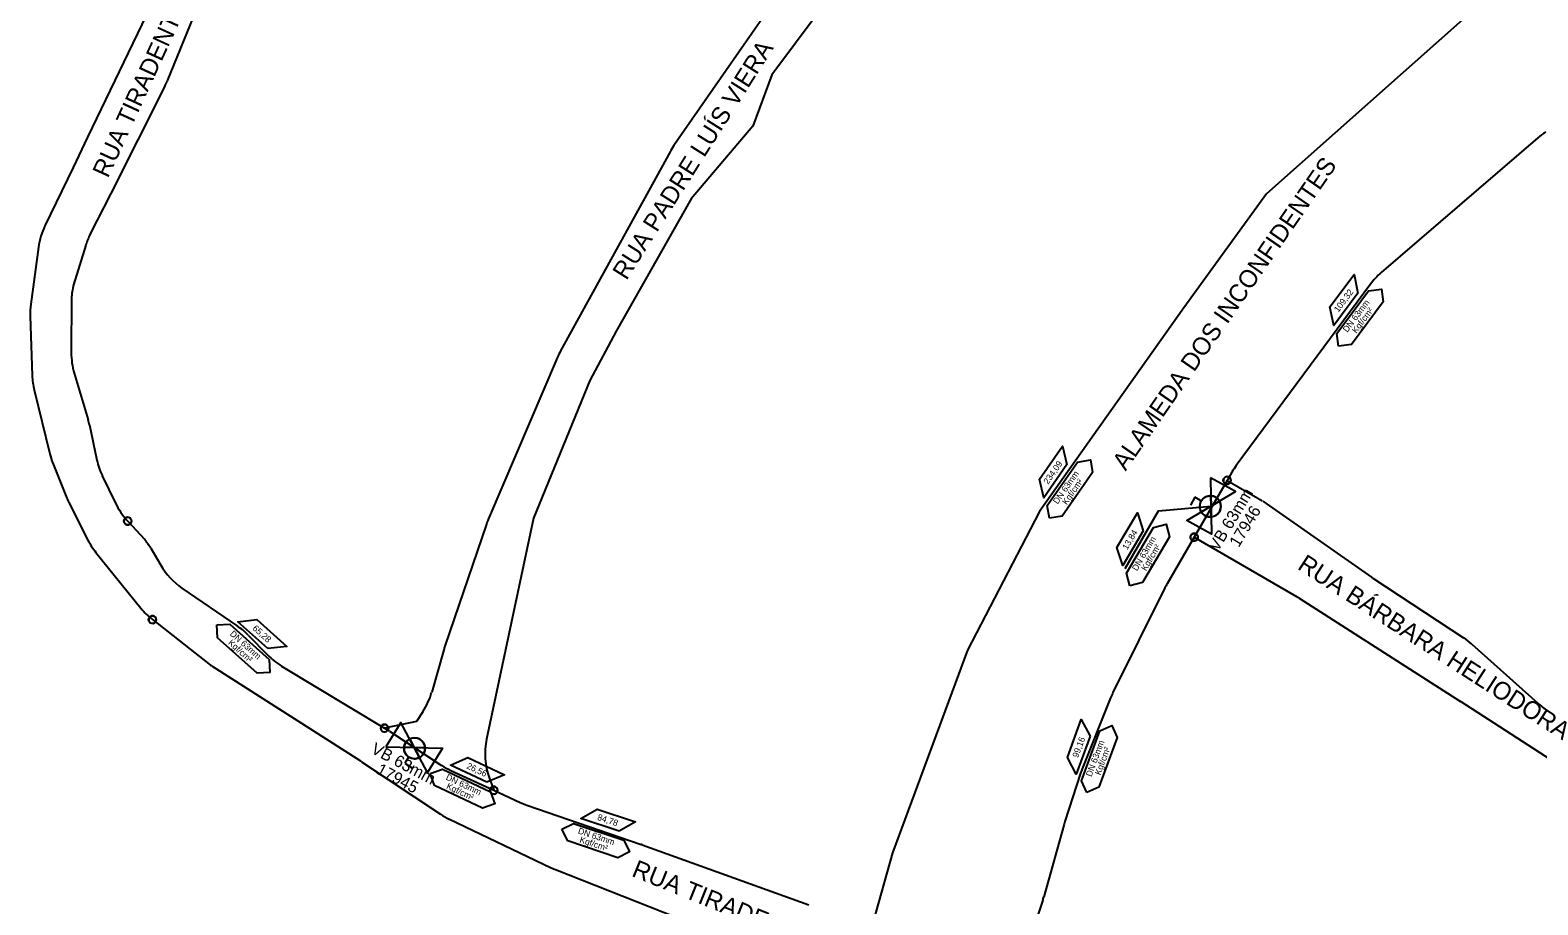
# Model space of a CAD drawing. Extents: x 325899 to 364828, y 7568995 to 7592502.
# Drawn here: x 363055 to 363637, y 7573526 to 7573864 of the extents above; entities that cross this region are included whole.
import ezdxf

# ---------------------------------------------------------------- set-up
doc = ezdxf.new("R2010")
doc.units = 0
for name, color, linetype in [('LEGENDA', 7, 'Continuous'), ('SIMBOLO', 7, 'Continuous'), ('TEXTO', 7, 'Continuous'), ('TUBO_PEAD_GN_63', 7, 'Continuous'), ('VALVULA_PEAD_63', 7, 'Continuous')]:
    doc.layers.add(name, color=color, linetype=linetype)

# ---------------------------------------------------------------- blocks, each defined once
blk = doc.blocks.new('A$Cbdfb3453_1')
blk.add_lwpolyline([(0.609, 1.387), (-0.609, -1.387), (-1.507, -0.153), (1.507, 0.153)], close=True)
for points in [[(-0.602, -0.061), (0, 0), (0.22, 0.5)], [(0.519, 0.053), (0, 0), (-0.233, -0.53)], [(0.22, 0.5), (0, 0), (0.519, 0.053)], [(-0.233, -0.53), (0, 0), (-0.602, -0.061)]]:
    blk.add_lwpolyline(points)
blk.add_circle((-0.042, 0.001), 0.564)
for start, end in [(62.35405, 186.30109), (250.23755, 5.26822), (5.26822, 62.35405), (186.30109, 250.23755)]:
    blk.add_arc((-0.042, 0.001), 0.564, start, end)
at = {"layer": 'TEXTO'}
for p, q in [((-0.585, 0.789), (-0.977, 0.504)), ((-0.386, 0.515), (-0.585, 0.789))]:
    blk.add_line(p, q, dxfattribs=at)
blk.add_lwpolyline([(0.609, 1.387), (-0.609, -1.387), (-1.507, -0.153), (1.507, 0.153)], close=True, dxfattribs=at)
blk = doc.blocks.new('INTERLIGACAO_1')
at = {"layer": 'SIMBOLO'}
blk.add_circle((0, 0), 0.389, dxfattribs=at)
for start, end in [(0, 180), (180, 0)]:
    blk.add_arc((0, 0), 0.389, start, end, dxfattribs=at)
blk = doc.blocks.new('INTERLIGACAO_6')
at = {"layer": 'SIMBOLO'}
blk.add_circle((0, 0), 0.389, dxfattribs=at)
for start, end in [(0, 180), (180, 0)]:
    blk.add_arc((0, 0), 0.389, start, end, dxfattribs=at)
blk = doc.blocks.new('INTERLIGACAO_7')
at = {"layer": 'SIMBOLO'}
blk.add_circle((0, 0), 0.389, dxfattribs=at)
for start, end in [(0, 180), (180, 0)]:
    blk.add_arc((0, 0), 0.389, start, end, dxfattribs=at)

msp = doc.modelspace()

# ---------------------------------------------------------------- linework, layer by layer
at = {"layer": 'LEGENDA'}
msp.add_lwpolyline([(363477.38, 7573656.15), (363490.18, 7573678.41), (363510.49, 7573680.25)], dxfattribs=at)
at = {"layer": 'SIMBOLO'}
for points in [[(363567.13, 7573762.33), (363557.81, 7573749.87), (363556.34, 7573757.03), (363565.67, 7573769.5)], [(363454.88, 7573696.22), (363445.95, 7573683.47), (363444.26, 7573690.58), (363453.19, 7573703.34)], [(363484.3, 7573670.67), (363476.39, 7573657.26), (363474.15, 7573664.22), (363482.06, 7573677.63)], [(363146.61, 7573625.27), (363135, 7573635.64), (363142.26, 7573636.48), (363153.88, 7573626.12)], [(363463.89, 7573591.49), (363458.51, 7573576.88), (363455.06, 7573583.33), (363460.44, 7573597.94)], [(363231.08, 7573573.72), (363217, 7573580.36), (363223.73, 7573583.23), (363237.81, 7573576.6)], [(363282.12, 7573554.8), (363267.35, 7573559.71), (363273.69, 7573563.37), (363288.46, 7573558.45)]]:
    msp.add_lwpolyline(points, close=True, dxfattribs=at)
for points in [[(363559.72, 7573741.87), (363559.01, 7573746.83), (363571.27, 7573763.2), (363576.23, 7573763.91), (363576.94, 7573758.95), (363564.68, 7573742.58), (363559.72, 7573741.87)], [(363448.1, 7573675.53), (363447.24, 7573680.47), (363458.99, 7573697.21), (363463.92, 7573698.08), (363464.79, 7573693.14), (363453.04, 7573676.4), (363448.1, 7573675.53)], [(363479.16, 7573649.52), (363477.91, 7573654.37), (363488.32, 7573671.98), (363493.17, 7573673.23), (363494.42, 7573668.37), (363484.01, 7573650.77), (363479.16, 7573649.52)], [(363126.86, 7573634.43), (363131.87, 7573634.71), (363147.11, 7573621.08), (363147.39, 7573616.08), (363142.39, 7573615.8), (363127.14, 7573629.43), (363126.86, 7573634.43)], [(363462.62, 7573569.76), (363460.52, 7573574.31), (363467.61, 7573593.5), (363472.16, 7573595.59), (363474.25, 7573591.04), (363467.17, 7573571.86), (363462.62, 7573569.76)], [(363209.22, 7573577.13), (363213.94, 7573578.82), (363232.43, 7573570.09), (363234.13, 7573565.37), (363229.41, 7573563.68), (363210.91, 7573572.41), (363209.22, 7573577.13)], [(363260.01, 7573555.59), (363264.5, 7573557.83), (363283.9, 7573551.35), (363286.14, 7573546.87), (363281.65, 7573544.63), (363262.25, 7573551.11), (363260.01, 7573555.59)]]:
    msp.add_lwpolyline(points, dxfattribs=at)
at = {"layer": 'TUBO_PEAD_GN_63'}
for p, q in [((363104.56, 7573879.9), (363077.01, 7573822.48)), ((363119.13, 7573872.31), (363107.77, 7573844.28)), ((363343.85, 7573877.64), (363303.25, 7573819.25)), ((363106.84, 7573842.22), (363085.95, 7573800.82)), ((363636.53, 7573822.22), (363576.16, 7573770.27)), ((363301.74, 7573816.82), (363259.49, 7573740.08)), ((363071.4, 7573810.81), (363060.56, 7573788.32)), ((363085.95, 7573800.82), (363078.05, 7573785.18)), ((363058.09, 7573780.1), (363055.1, 7573758.09)), ((363076.31, 7573780.84), (363071.62, 7573765.51)), ((363572.01, 7573765.81), (363520.23, 7573695.88)), ((363070.82, 7573760.25), (363070.72, 7573739.43)), ((363054.87, 7573753.48), (363055.63, 7573730.61)), ((363258.3, 7573737.62), (363231.62, 7573675.12)), ((363071.85, 7573731.47), (363077.19, 7573713.54)), ((363056.4, 7573725.03), (363062.4, 7573700.42)), ((363077.71, 7573711.51), (363080.62, 7573698)), ((363063.59, 7573696.73), (363068.74, 7573683.87)), ((363082.7, 7573691.92), (363087.76, 7573681.38)), ((363518.54, 7573693.33), (363516.69, 7573690.14)), ((363516.69, 7573690.14), (363503.98, 7573668.24)), ((363516.69, 7573690.14), (363528.51, 7573683.28)), ((363069.76, 7573681.61), (363077.14, 7573667.14)), ((363530.41, 7573682.07), (363572.39, 7573652.88)), ((363092.5, 7573674.46), (363098.96, 7573667.49)), ((363230.89, 7573673.2), (363214.86, 7573626.17)), ((363101.39, 7573663.98), (363105.23, 7573657.42)), ((363503.98, 7573668.24), (363493.55, 7573650.26)), ((363503.98, 7573668.24), (363543.49, 7573645.31)), ((363080.21, 7573662.39), (363097.55, 7573640.86)), ((363572.96, 7573652.49), (363607.92, 7573629.46)), ((363113.41, 7573648.63), (363134.83, 7573633.96)), ((363492.71, 7573648.69), (363472.64, 7573608.28)), ((363544.5, 7573644.7), (363606.72, 7573604.9)), ((363102.03, 7573636.45), (363124.45, 7573618.94)), ((363138.97, 7573630.48), (363146.39, 7573622.86)), ((363214.44, 7573624.83), (363209.78, 7573608.44)), ((363611.15, 7573626.98), (363636.58, 7573604.17)), ((363125.03, 7573618.5), (363182.3, 7573581.92)), ((363151.87, 7573618.52), (363191.6, 7573594.57)), ((363471.75, 7573606.29), (363460.79, 7573578.93)), ((363606.82, 7573604.83), (363662.76, 7573568.7)), ((363191.6, 7573594.57), (363192.63, 7573593.95)), ((363193.47, 7573593.42), (363213.63, 7573580.24)), ((363182.75, 7573581.63), (363213.18, 7573561.39)), ((363217.14, 7573578.3), (363233.73, 7573570.63)), ((363460.16, 7573577.19), (363454.12, 7573558.58)), ((363232.05, 7573575.21), (363233.73, 7573570.63)), ((363233.73, 7573570.63), (363243.87, 7573565.95)), ((363246.47, 7573564.91), (363290.58, 7573549.76)), ((363216.59, 7573559.46), (363255.89, 7573540.76)), ((363453.79, 7573557.52), (363445.95, 7573529.51)), ((363290.97, 7573549.62), (363355.27, 7573526.44)), ((363257.6, 7573540.02), (363304.08, 7573521.66)), ((363445.56, 7573528.23), (363436.37, 7573500.67))]:
    msp.add_line(p, q, dxfattribs=at)
for points in [[(363489.28, 7573994.6), (363453.19, 7573964.19), (363433.25, 7573953.78), (363395.63, 7573915.01), (363368.06, 7573882.82), (363341, 7573846.52), (363333.72, 7573826.71), (363309.94, 7573798.79), (363281.01, 7573747.71), (363270.77, 7573728.69), (363249.11, 7573675.61), (363230.96, 7573590.4)], [(363611.04, 7573870.82), (363531.89, 7573800.71), (363500.05, 7573756.64), (363444.25, 7573678.18), (363416.47, 7573624.72), (363387.61, 7573546.44), (363379.97, 7573519.46)], [(363077, 7573822.48), (363077, 7573822.48), (363071.42, 7573810.85)], [(363206.36, 7573600.94), (363203.87, 7573597.14), (363191.6, 7573594.57)]]:
    msp.add_lwpolyline(points, dxfattribs=at)
for centre, radius, start, end in [((363082.35, 7573854.58), 27.43, 333.22102, 337.95369), ((363052.2, 7573834.39), 27.52, 334.35379, 334.36223), ((363654.43, 7573801.43), 27.43, 122.72242, 130.71209), ((363325.77, 7573803.59), 27.43, 145.18714, 151.16717), ((363046.69, 7573822.72), 27.43, 334.26313, 334.3538), ((363085.27, 7573776.4), 27.43, 154.26313, 172.26673), ((363102.54, 7573772.82), 27.43, 153.22102, 162.99995), ((363594.05, 7573749.48), 27.43, 130.71209, 143.47584), ((363089.11, 7573760.16), 18.29, 162.99995, 179.71031), ((363082.28, 7573754.4), 27.43, 172.26673, 181.92232), ((363098.15, 7573739.29), 27.43, 179.71031, 196.5601), ((363283.53, 7573726.85), 27.43, 151.16717, 156.88974), ((363083.05, 7573731.53), 27.43, 181.92232, 193.7127), ((363050.89, 7573705.72), 27.43, 12.17491, 16.5601), ((363089.05, 7573706.92), 27.43, 193.7127, 201.82649), ((363107.44, 7573703.78), 27.43, 192.17491, 205.62564), ((363542.27, 7573679.56), 27.43, 143.47584, 149.8726), ((363094.2, 7573694.07), 27.43, 201.82649, 207.00116), ((363112.49, 7573693.24), 27.43, 205.62564, 223.21733), ((363514.74, 7573659.55), 27.43, 55.18469, 59.8726), ((363256.86, 7573664.35), 27.43, 156.88974, 161.18261), ((363101.58, 7573679.59), 27.43, 207.00116, 218.84811), ((363077.71, 7573650.14), 27.43, 30.309, 39.23513), ((363128.91, 7573671.26), 27.43, 210.309, 235.58675), ((363588.05, 7573675.4), 27.43, 235.18469, 236.62933), ((363517.28, 7573636.49), 27.43, 149.8726, 153.59465), ((363529.72, 7573621.59), 27.43, 57.39466, 59.8726), ((363118.91, 7573658.07), 27.43, 218.84811, 232.01286), ((363119.33, 7573611.33), 27.43, 44.27744, 55.58675), ((363592.83, 7573606.56), 27.43, 48.1202, 56.62933), ((363166.04, 7573642.01), 27.43, 224.27744, 238.91515), ((363240.83, 7573617.32), 27.43, 161.18261, 164.10527), ((363141.34, 7573640.56), 27.43, 232.01286, 233.52629), ((363183.39, 7573615.95), 27.43, 326.83473, 344.10527), ((363497.21, 7573596.08), 27.43, 153.59465, 158.15708), ((363591.94, 7573581.79), 27.43, 57.13675, 57.39466), ((363654.9, 7573624.59), 27.43, 228.1202, 237.91486), ((363178.47, 7573570.45), 27.43, 56.83473, 58.91515), ((363257.79, 7573584.68), 27.43, 167.97834, 200.20619), ((363167.56, 7573558.79), 27.43, 56.37289, 57.48816), ((363228.64, 7573603.2), 27.43, 236.83473, 245.20619), ((363486.25, 7573568.73), 27.43, 158.15708, 162.02249), ((363255.38, 7573590.85), 27.43, 245.20619, 251.04412), ((363228.37, 7573584.23), 27.43, 236.37289, 244.5556), ((363480.21, 7573550.12), 27.43, 162.02249, 164.35143), ((363281.67, 7573523.81), 27.43, 70.18077, 71.04412), ((363267.67, 7573565.53), 27.43, 244.5556, 248.45494), ((363419.53, 7573536.91), 27.43, 341.56516, 344.35143)]:
    msp.add_arc(centre, radius, start, end, dxfattribs=at)

# ---------------------------------------------------------------- block references
at = {"layer": 'SIMBOLO', "xscale": 3.774920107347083, "yscale": 3.774920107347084, "rotation": 166.3322212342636}
for name, p in [('INTERLIGACAO_1', (363516.69, 7573690.14)), ('INTERLIGACAO_6', (363092.5, 7573674.46)), ('INTERLIGACAO_1', (363503.98, 7573668.24)), ('INTERLIGACAO_7', (363102.03, 7573636.45)), ('INTERLIGACAO_1', (363191.6, 7573594.57)), ('INTERLIGACAO_1', (363233.73, 7573570.63))]:
    msp.add_blockref(name, p, dxfattribs=at)
at = {"layer": 'VALVULA_PEAD_63', "yscale": 7.199999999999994}
for p, xscale, rotation in [((363510.49, 7573680.25), 7.199999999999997, 24.90966639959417), ((363203.05, 7573587.1), 7.199999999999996, 112.18130344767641)]:
    msp.add_blockref('A$Cbdfb3453_1', p, dxfattribs=dict(at, xscale=xscale, rotation=rotation))

# ---------------------------------------------------------------- texts
for s, rotation, p in [('VB 63mm', 58.88576, (363513.09, 7573662.44)), ('17946', 58.88576, (363521.15, 7573664.02)), ('VB 63mm', 331.95777, (363186.04, 7573585.22)), ('17945', 331.95777, (363188.05, 7573577.25))]:
    msp.add_text(s, height=4.572, rotation=rotation).set_placement(p)
at = {"layer": 'TEXTO'}
for s, height, rotation, p in [('RUA TIRADENTES', 6.858, 65.33902, (363084.86, 7573806.44)), ('RUA PADRE LUÍS VIERA ', 6.858, 57.6654, (363284.93, 7573767.02)), ('ALAMEDA DOS INCONFIDENTES', 6.858, 55.34715, (363477.55, 7573693.5)), ('109,32', 2.43, 53.27984, (363559.62, 7573754.78)), ('DN 63mm', 2.43, 53.16216, (363563.06, 7573747.02)), ('Kgf/cm²', 2.43, 53.16216, (363566.57, 7573746.63)), ('234,09', 2.43, 55.06264, (363447.61, 7573688.44)), ('DN 63mm', 2.43, 54.94496, (363451.29, 7573680.79)), ('Kgf/cm²', 2.43, 54.94496, (363454.81, 7573680.51)), ('13,84', 2.43, 59.53295, (363478.14, 7573663.16)), ('DN 63mm', 2.43, 59.41528, (363481.92, 7573655.01)), ('Kgf/cm²', 2.43, 59.41528, (363485.46, 7573655)), ('RUA BÁRBARA HELIODORA', 6.858, 327.11096, (363543.46, 7573656.21)), ('65,28', 2.43, 318.31185, (363140.44, 7573632.78)), ('Kgf/cm²', 2.43, 318.19418, (363131.01, 7573627.19)), ('DN 63mm', 2.43, 318.19418, (363131.71, 7573630.66)), ('99,16', 2.43, 69.847, (363459.17, 7573583)), ('DN 63mm', 2.43, 69.72932, (363464.35, 7573575.65)), ('Kgf/cm²', 2.43, 69.72932, (363467.83, 7573576.28)), ('26,56', 2.43, 334.84241, (363223.03, 7573579.17)), ('DN 63mm', 2.43, 334.72474, (363215.01, 7573574.86)), ('Kgf/cm²', 2.43, 334.72474, (363215.21, 7573571.4)), ('84,78', 2.43, 341.65796, (363273.49, 7573559.25)), ('DN 63mm', 2.43, 341.54028, (363266.03, 7573554.02)), ('Kgf/cm²', 2.43, 341.54028, (363266.64, 7573550.61)), ('RUA TIRADENTES', 6.858, 337.92724, (363286.58, 7573537.64))]:
    msp.add_text(s, height=height, rotation=rotation, dxfattribs=at).set_placement(p)

doc.saveas('drawing.dxf')
